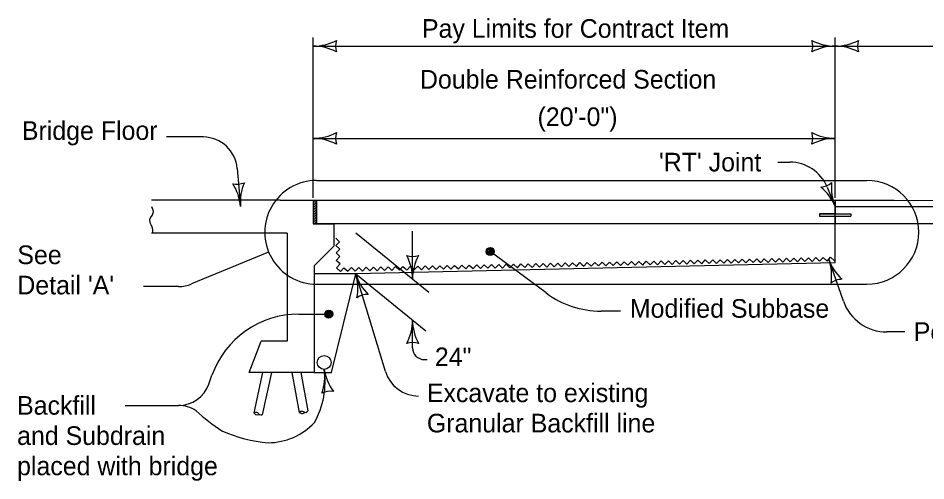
# Model space of a CAD drawing. Extents: x -2135039 to -2124495, y -2139046 to -2132546.
# Drawn here: x -2130715 to -2129936, y -2138042 to -2137644 of the extents above; entities that cross this region are included whole.
import ezdxf

# ---------------------------------------------------------------- set-up
doc = ezdxf.new("R2010")
doc.units = 0
for name, color, linetype in [('BridgeSuperStructureExisting', 7, 'Continuous'), ('Default', 7, 'Continuous'), ('dsnCellElements', 7, 'Continuous'), ('dsnStdLabel', 7, 'Continuous')]:
    doc.layers.add(name, color=color, linetype=linetype)

msp = doc.modelspace()

# ---------------------------------------------------------------- linework, layer by layer
at = {"layer": 'BridgeSuperStructureExisting'}
for p, q in [((-2130556.31, -2137746.31), (-2130588.04, -2137746.31)), ((-2130020.48, -2137789.28), (-2130013.55, -2137805.94)), ((-2130490.23, -2137800.46), (-2130600.84, -2137800.46)), ((-2130490.23, -2137800.46), (-2130013.55, -2137800.46)), ((-2130462.01, -2137800.46), (-2130462.01, -2137820.89)), ((-2130462.01, -2137803.01), (-2130459.47, -2137800.46)), ((-2130462.01, -2137800.91), (-2130461.57, -2137800.46)), ((-2130462.01, -2137805.11), (-2130459.04, -2137802.14)), ((-2130462.01, -2137807.21), (-2130459.04, -2137804.24)), ((-2130462.01, -2137809.31), (-2130459.04, -2137806.34)), ((-2130459.04, -2137800.46), (-2130459.04, -2137820.89)), ((-2130013.55, -2137854.55), (-2130013.55, -2137805.94)), ((-2130013.55, -2137805.95), (-2129122.54, -2137805.95)), ((-2130462.01, -2137811.41), (-2130459.04, -2137808.44)), ((-2130462.01, -2137813.51), (-2130459.04, -2137810.54)), ((-2130462.01, -2137815.61), (-2130459.04, -2137812.64)), ((-2130026.91, -2137812.44), (-2130000.18, -2137812.44)), ((-2130026.91, -2137812.44), (-2130026.91, -2137814.29)), ((-2130026.91, -2137814.29), (-2130000.18, -2137814.29)), ((-2130000.18, -2137812.44), (-2130000.18, -2137814.29)), ((-2130462.01, -2137817.71), (-2130459.04, -2137814.74)), ((-2130462.01, -2137819.81), (-2130459.04, -2137816.84)), ((-2130462.01, -2137820.89), (-2130444.19, -2137820.89)), ((-2130460.99, -2137820.89), (-2130459.04, -2137818.94)), ((-2129881.59, -2137820.79), (-2130459.04, -2137820.79)), ((-2129317.82, -2137820.8), (-2130459.04, -2137820.8)), ((-2130421.92, -2137820.79), (-2130445.18, -2137820.83)), ((-2130444.19, -2137820.83), (-2130444.19, -2137840.09)), ((-2130484.29, -2137828.85), (-2130600.84, -2137828.85)), ((-2130484.29, -2137828.85), (-2130484.29, -2137921.77)), ((-2130444.19, -2137840.09), (-2130461, -2137856.89)), ((-2130461, -2137856.89), (-2130461, -2137948.5)), ((-2130013.55, -2137854.55), (-2130425.41, -2137863.85)), ((-2130425.41, -2137863.85), (-2130461, -2137863.85)), ((-2130446.1, -2137948.5), (-2130425.41, -2137863.85)), ((-2130516.96, -2137948.5), (-2130506.68, -2137921.77)), ((-2130484.29, -2137921.77), (-2130506.68, -2137921.77)), ((-2130461, -2137948.5), (-2130516.96, -2137948.5)), ((-2130505.5, -2137948.5), (-2130513.01, -2137983.32)), ((-2130497.9, -2137948.5), (-2130505.75, -2137984.88)), ((-2130480.24, -2137948.5), (-2130473.93, -2137982.83)), ((-2130472.69, -2137948.5), (-2130466.63, -2137981.49)), ((-2130461, -2137948.5), (-2130446.1, -2137948.5))]:
    msp.add_line(p, q, dxfattribs=at)
for points in [[(-2130440.25, -2137860.29), (-2130441.98, -2137858.63), (-2130438.89, -2137855.39), (-2130442.13, -2137852.3), (-2130439.04, -2137849.05), (-2130442.28, -2137845.96), (-2130439.19, -2137842.72), (-2130442.43, -2137839.63), (-2130439.33, -2137836.39), (-2130442.57, -2137833.29), (-2130442.43, -2137833.14)], [(-2130309.6, -2137841.5), (-2130310.77, -2137842.03), (-2130312.59, -2137842.59), (-2130312.94, -2137844.44), (-2130312.69, -2137846.06), (-2130311.52, -2137847.56), (-2130309.8, -2137847.4), (-2130307.97, -2137847.15), (-2130307.1, -2137845.7), (-2130306.94, -2137844.16), (-2130308.02, -2137842.16), (-2130309.35, -2137841.99), (-2130311.17, -2137842.45), (-2130312.66, -2137843.61), (-2130312.61, -2137845.34), (-2130311.44, -2137846.74), (-2130309.81, -2137846.89), (-2130307.99, -2137846.54), (-2130307.71, -2137845.51), (-2130307.34, -2137844.27), (-2130308.2, -2137842.77), (-2130309.52, -2137842.81), (-2130311.05, -2137843.06), (-2130312.14, -2137843.91), (-2130311.59, -2137845.42), (-2130310.44, -2137846.3), (-2130308.91, -2137846.36), (-2130308.53, -2137845.53), (-2130308.05, -2137844.6), (-2130308.79, -2137843.4), (-2130309.92, -2137843.13), (-2130310.93, -2137843.66), (-2130310.99, -2137844.79), (-2130310.46, -2137845.59), (-2130309.43, -2137845.86), (-2130308.94, -2137845.44), (-2130308.65, -2137844.82), (-2130309.19, -2137843.92), (-2130309.9, -2137843.74), (-2130310.61, -2137844.17), (-2130310.49, -2137844.77), (-2130309.96, -2137845.17), (-2130309.25, -2137845.14), (-2130309.27, -2137844.63), (-2130309.88, -2137844.35)], [(-2130231.19, -2137855.83), (-2130229.58, -2137857.38), (-2130226.48, -2137854.14), (-2130223.24, -2137857.24), (-2130220.15, -2137854), (-2130216.91, -2137857.1), (-2130213.81, -2137853.87), (-2130210.57, -2137856.97), (-2130207.47, -2137853.73), (-2130204.24, -2137856.83), (-2130201.14, -2137853.6), (-2130197.91, -2137856.7), (-2130194.81, -2137853.46), (-2130191.57, -2137856.56), (-2130188.47, -2137853.33), (-2130185.23, -2137856.43), (-2130182.14, -2137853.19), (-2130178.9, -2137856.29), (-2130175.8, -2137853.05), (-2130172.57, -2137856.16), (-2130169.47, -2137852.92), (-2130166.23, -2137856.02), (-2130163.13, -2137852.78), (-2130159.9, -2137855.88), (-2130156.8, -2137852.65), (-2130155.18, -2137854.2)], [(-2130155.18, -2137854.2), (-2130153.56, -2137855.75), (-2130150.47, -2137852.52), (-2130147.23, -2137855.61), (-2130144.13, -2137852.38), (-2130140.89, -2137855.48), (-2130137.79, -2137852.25), (-2130134.56, -2137855.34), (-2130131.46, -2137852.11), (-2130128.23, -2137855.21), (-2130125.13, -2137851.97), (-2130121.89, -2137855.07), (-2130118.79, -2137851.83), (-2130115.56, -2137854.94), (-2130112.46, -2137851.7), (-2130109.22, -2137854.8), (-2130106.12, -2137851.56), (-2130102.89, -2137854.66), (-2130099.79, -2137851.43), (-2130096.55, -2137854.53), (-2130093.45, -2137851.3), (-2130090.22, -2137854.4), (-2130087.12, -2137851.16), (-2130083.88, -2137854.26), (-2130080.79, -2137851.03), (-2130079.17, -2137852.57)], [(-2130079.17, -2137852.57), (-2130077.55, -2137854.12), (-2130074.45, -2137850.89), (-2130071.22, -2137853.99), (-2130068.11, -2137850.75), (-2130064.88, -2137853.85), (-2130061.78, -2137850.61), (-2130058.55, -2137853.72), (-2130055.45, -2137850.48), (-2130052.21, -2137853.58), (-2130049.11, -2137850.34), (-2130045.88, -2137853.44), (-2130042.78, -2137850.21), (-2130039.54, -2137853.31), (-2130036.44, -2137850.08), (-2130033.21, -2137853.18), (-2130030.11, -2137849.94), (-2130026.88, -2137853.04), (-2130023.77, -2137849.81), (-2130020.54, -2137852.9), (-2130017.44, -2137849.67), (-2130014.2, -2137852.77), (-2130013.55, -2137852.08)], [(-2130441.85, -2137858.75), (-2130441.85, -2137858.75), (-2130438.62, -2137861.85), (-2130435.52, -2137858.61), (-2130432.28, -2137861.71), (-2130429.18, -2137858.48), (-2130425.95, -2137861.58), (-2130422.85, -2137858.34), (-2130419.61, -2137861.44), (-2130416.51, -2137858.21), (-2130413.28, -2137861.3), (-2130410.18, -2137858.07), (-2130406.94, -2137861.17), (-2130403.84, -2137857.93), (-2130400.61, -2137861.03), (-2130397.51, -2137857.8), (-2130394.27, -2137860.9), (-2130391.17, -2137857.66), (-2130387.94, -2137860.76), (-2130384.84, -2137857.53), (-2130383.22, -2137859.08)], [(-2130383.23, -2137859.08), (-2130381.61, -2137860.63), (-2130378.51, -2137857.39), (-2130375.28, -2137860.49), (-2130372.17, -2137857.26), (-2130368.94, -2137860.35), (-2130365.84, -2137857.12), (-2130362.6, -2137860.22), (-2130359.51, -2137856.99), (-2130356.27, -2137860.09), (-2130353.17, -2137856.85), (-2130349.93, -2137859.95), (-2130346.83, -2137856.71), (-2130343.6, -2137859.82), (-2130340.5, -2137856.58), (-2130337.27, -2137859.68), (-2130334.16, -2137856.44), (-2130330.93, -2137859.54), (-2130327.83, -2137856.31), (-2130324.59, -2137859.41), (-2130321.5, -2137856.17), (-2130318.26, -2137859.27), (-2130315.16, -2137856.04), (-2130311.93, -2137859.13), (-2130308.83, -2137855.9), (-2130307.21, -2137857.45)], [(-2130307.21, -2137857.45), (-2130305.59, -2137859), (-2130302.49, -2137855.77), (-2130299.26, -2137858.87), (-2130296.16, -2137855.63), (-2130292.92, -2137858.73), (-2130289.83, -2137855.49), (-2130286.59, -2137858.6), (-2130283.49, -2137855.36), (-2130280.25, -2137858.46), (-2130277.15, -2137855.22), (-2130273.92, -2137858.32), (-2130270.82, -2137855.09), (-2130267.59, -2137858.19), (-2130264.48, -2137854.95), (-2130261.25, -2137858.05), (-2130258.15, -2137854.82), (-2130254.91, -2137857.92), (-2130251.82, -2137854.68), (-2130248.58, -2137857.78), (-2130245.48, -2137854.55), (-2130242.25, -2137857.65), (-2130239.15, -2137854.41), (-2130235.91, -2137857.51), (-2130232.81, -2137854.27), (-2130231.19, -2137855.83)], [(-2130448.86, -2137901.66), (-2130447.69, -2137901.13), (-2130445.87, -2137900.57), (-2130445.52, -2137898.72), (-2130445.77, -2137897.1), (-2130446.93, -2137895.6), (-2130448.66, -2137895.76), (-2130450.49, -2137896.01), (-2130451.36, -2137897.46), (-2130451.52, -2137899), (-2130450.44, -2137901), (-2130449.11, -2137901.17), (-2130447.29, -2137900.71), (-2130445.8, -2137899.54), (-2130445.85, -2137897.82), (-2130447.01, -2137896.42), (-2130448.65, -2137896.26), (-2130450.47, -2137896.62), (-2130450.74, -2137897.65), (-2130451.12, -2137898.89), (-2130450.26, -2137900.39), (-2130448.93, -2137900.35), (-2130447.41, -2137900.1), (-2130446.32, -2137899.25), (-2130446.87, -2137897.74), (-2130448.02, -2137896.86), (-2130449.55, -2137896.8), (-2130449.93, -2137897.63), (-2130450.41, -2137898.56), (-2130449.67, -2137899.76), (-2130448.54, -2137900.03), (-2130447.53, -2137899.5), (-2130447.47, -2137898.37), (-2130448, -2137897.57), (-2130449.03, -2137897.29), (-2130449.52, -2137897.72), (-2130449.81, -2137898.34), (-2130449.27, -2137899.24), (-2130448.55, -2137899.42), (-2130447.85, -2137898.99), (-2130447.97, -2137898.39), (-2130448.5, -2137897.99), (-2130449.21, -2137898.01), (-2130449.19, -2137898.52), (-2130448.57, -2137898.81)]]:
    msp.add_lwpolyline(points, dxfattribs=at)
for centre, radius in [((-2130309.87, -2137844.68), 3.46), ((-2130448.59, -2137898.47), 3.46), ((-2130452.5, -2137939.97), 5.94)]:
    msp.add_circle(centre, radius, dxfattribs=at)
for centre, radius, start, end in [((-2130556.78, -2137776.01), 29.7, 4.96959, 89.10647), ((-2130376.59, -2137832.47), 16.51, 252.26665, 287.73335), ((-2130419.34, -2137868.31), 42.75, 360, 28.07249), ((-2130376.59, -2137832.47), 16.51, 252.26665, 287.73335), ((-2130419.34, -2137868.31), 42.75, 360, 28.07249), ((-2130333.84, -2137868.31), 42.75, 151.92751, 180), ((-2130333.84, -2137868.31), 42.75, 151.92751, 180), ((-2130474.35, -2137977.68), 79.2, 90, 160.30121), ((-2130366.59, -2137927.51), 10, 180, 270), ((-2130577.72, -2137949.2), 27.72, 270, 340.30186), ((-2130577.72, -2138004.64), 27.72, 56.82483, 90)]:
    msp.add_arc(centre, radius, start, end, dxfattribs=at)
for points in [[(-2130600.84, -2137805.94), (-2130599.66, -2137811.89), (-2130602.67, -2137817.9), (-2130599.89, -2137825.53), (-2130600.34, -2137828.85)], [(-2130513.01, -2137983.32), (-2130509.92, -2137982.97), (-2130508.16, -2137984.68), (-2130505.75, -2137984.88)], [(-2130513.01, -2137983.32), (-2130510.9, -2137984.79), (-2130508.47, -2137984.61)], [(-2130473.93, -2137982.83), (-2130471.16, -2137981.7), (-2130468.37, -2137982.91), (-2130466.63, -2137981.49)], [(-2130473.93, -2137982.83), (-2130471.22, -2137983.76), (-2130469.15, -2137982.91)]]:
    msp.add_spline(points, degree=3, dxfattribs=at)
at = {"layer": 'Default'}
msp.add_line((-2130013.55, -2137800.46), (-2129049.45, -2137805.95), dxfattribs=at)
at = {"layer": 'dsnCellElements'}
for centre, radius, start, end in [((-2130462.01, -2137625.81), 42.5, 270, 298.07249), ((-2130426.38, -2137668.31), 16.42, 162.26665, 197.73335), ((-2130049.17, -2137668.31), 16.42, 342.26665, 17.73335), ((-2130013.53, -2137625.81), 42.5, 241.92751, 270), ((-2130013.55, -2137625.81), 42.5, 270, 298.07249), ((-2129977.91, -2137668.31), 16.42, 162.26665, 197.73335), ((-2130462.01, -2137710.81), 42.5, 61.92751, 90), ((-2130013.53, -2137710.81), 42.5, 90, 118.07249), ((-2130013.55, -2137710.81), 42.5, 61.92751, 90), ((-2130462.01, -2137705.01), 42.5, 270, 298.07249), ((-2130426.38, -2137747.51), 16.42, 162.26665, 197.73335), ((-2130049.18, -2137747.51), 16.42, 342.26665, 17.73335), ((-2130013.55, -2137705.01), 42.5, 241.92751, 270), ((-2130462.01, -2137790.01), 42.5, 61.92751, 90), ((-2130013.55, -2137790.01), 42.5, 90, 118.07249), ((-2130527.45, -2137770.44), 16.42, 257.23334, 292.70005), ((-2130566.7, -2137809.62), 42.5, 4.9667, 33.03919), ((-2130482.02, -2137802.26), 42.5, 156.89421, 184.9667), ((-2130027.24, -2137773.04), 16.42, 274.86526, 310.33197), ((-2130052.78, -2137822.27), 42.5, 22.59862, 50.6711), ((-2129974.31, -2137789.61), 42.5, 174.52613, 202.59862), ((-2129978.85, -2137837.33), 42.5, 199.17443, 227.24692), ((-2130059.13, -2137865.25), 42.5, 351.10194, 19.17443), ((-2130384.76, -2137851.46), 42.5, 196.95157, 225.02406), ((-2130466.06, -2137876.24), 42.5, 348.87908, 16.95157), ((-2130007.28, -2137884.95), 16.42, 91.44108, 126.90778), ((-2130415.02, -2137897.94), 16.42, 89.21821, 124.68492), ((-2130419.09, -2137903.61), 42.5, 331.92751, 360), ((-2130334.09, -2137903.61), 42.5, 180, 208.07249), ((-2130376.59, -2137939.24), 16.42, 72.26665, 107.73335), ((-2130494.53, -2137952.26), 42.5, 340.51897, 8.59146), ((-2130410.48, -2137939.56), 42.5, 188.59146, 216.66395), ((-2130447.18, -2137981.15), 16.42, 80.85811, 116.32481)]:
    msp.add_arc(centre, radius, start, end, dxfattribs=at)
at = {"layer": 'dsnStdLabel'}
for p, q in [((-2130462.01, -2137798.51), (-2130462.01, -2137660.88)), ((-2130013.55, -2137798.51), (-2130013.55, -2137660.88)), ((-2130013.55, -2137798.51), (-2130013.55, -2137660.88)), ((-2130462.01, -2137668.31), (-2130013.55, -2137668.31)), ((-2130013.55, -2137668.31), (-2129049.45, -2137668.31)), ((-2130462.01, -2137747.51), (-2130013.55, -2137747.51)), ((-2130527.19, -2137773.44), (-2130524.36, -2137805.94)), ((-2130062.82, -2137767.94), (-2130052.47, -2137767.94)), ((-2130459.04, -2137783.66), (-2129986.24, -2137783.66)), ((-2130459.05, -2137820.83), (-2130459.04, -2137800.46)), ((-2130459.04, -2137800.46), (-2130013.55, -2137800.46)), ((-2130013.55, -2137800.46), (-2130013.55, -2137812.42)), ((-2130013.55, -2137812.42), (-2130026.91, -2137812.43)), ((-2130026.91, -2137812.43), (-2130026.91, -2137814.29)), ((-2130026.91, -2137814.29), (-2130013.57, -2137814.29)), ((-2130013.57, -2137814.29), (-2130013.55, -2137820.79)), ((-2130444.19, -2137820.83), (-2130459.05, -2137820.83)), ((-2130421.92, -2137820.79), (-2130444.19, -2137820.83)), ((-2130013.55, -2137820.79), (-2130421.92, -2137820.79)), ((-2130425.41, -2137828.56), (-2130362.62, -2137879.7)), ((-2130376.59, -2137868.31), (-2130376.59, -2137827.12)), ((-2130500.22, -2137845.23), (-2130566.41, -2137872.57)), ((-2130261.89, -2137880.28), (-2130309.87, -2137844.68)), ((-2130006.49, -2137887.23), (-2130018.99, -2137851.29)), ((-2130425.41, -2137863.85), (-2130365.13, -2137912.94)), ((-2130399.81, -2137947.82), (-2130425.41, -2137863.85)), ((-2130577.75, -2137874.83), (-2130607.76, -2137874.83)), ((-2130459.04, -2137872.76), (-2129986.24, -2137872.76)), ((-2130474.35, -2137898.47), (-2130448.59, -2137898.47)), ((-2130197.83, -2137895.88), (-2130214.7, -2137895.88)), ((-2130376.59, -2137927.51), (-2130376.59, -2137903.61)), ((-2129953.76, -2137913.82), (-2129969.09, -2137913.82)), ((-2130366.59, -2137937.51), (-2130364.15, -2137937.51)), ((-2130551.63, -2137958.54), (-2130548.92, -2137950.98)), ((-2130623.44, -2137976.92), (-2130577.73, -2137976.92))]:
    msp.add_line(p, q, dxfattribs=at)
msp.add_lwpolyline([(-2129049.45, -2137805.95), (-2130013.55, -2137800.46), (-2130013.55, -2137805.93), (-2130013.55, -2137805.94), (-2130013.55, -2137805.95)], close=True, dxfattribs=at)
for centre, radius, start, end in [((-2130052.47, -2137802.59), 34.65, 22.59071, 90), ((-2130459.04, -2137828.21), 44.55, 89.99958, 270), ((-2129986.24, -2137828.21), 44.55, 270.00108, 90), ((-2130577.75, -2137845.12), 29.7, 270, 292.44963), ((-2130214.69, -2137816.68), 79.2, 233.42435, 270), ((-2129969.08, -2137874.22), 39.6, 199.1769, 270), ((-2130522.98, -2137956.56), 71.28, 330.50921, 8.59146), ((-2130371.4, -2137939.16), 29.7, 196.95347, 270), ((-2130451.28, -2137861.51), 163.6, 227.14423, 236.99423), ((-2130500.96, -2137953.96), 54.97, 270.33247, 316.71985), ((-2130491.44, -2137890.83), 118.47, 245.59148, 265.54605)]:
    msp.add_arc(centre, radius, start, end, dxfattribs=at)

# ---------------------------------------------------------------- texts
for s, p in [('Pay Limits for Contract Item', (-2130368.53, -2137661.11)), ('Double Reinforced Section', (-2130370.24, -2137704.78)), ('(20\'-0")', (-2130269.25, -2137736.92)), ('Bridge Floor', (-2130712.2, -2137748.78)), ("'RT' Joint", (-2130164.87, -2137775.93)), ('See', (-2130716.11, -2137855.51)), ("Detail 'A'", (-2130716.11, -2137881.51)), ('Modified Subbase', (-2130189.95, -2137901.57)), ('Polymer Grid', (-2129946.04, -2137921.47)), ('24"', (-2130357.44, -2137943.17)), ('Excavate to existing', (-2130364.3, -2137974.07)), ('Backfill', (-2130716.32, -2137984.85)), ('Granular Backfill line', (-2130364.3, -2138000.07)), ('and Subdrain', (-2130716.32, -2138010.85)), ('placed with bridge', (-2130716.32, -2138036.85))]:
    msp.add_text(s, height=16, dxfattribs=at).set_placement(p)

doc.saveas('drawing.dxf')
